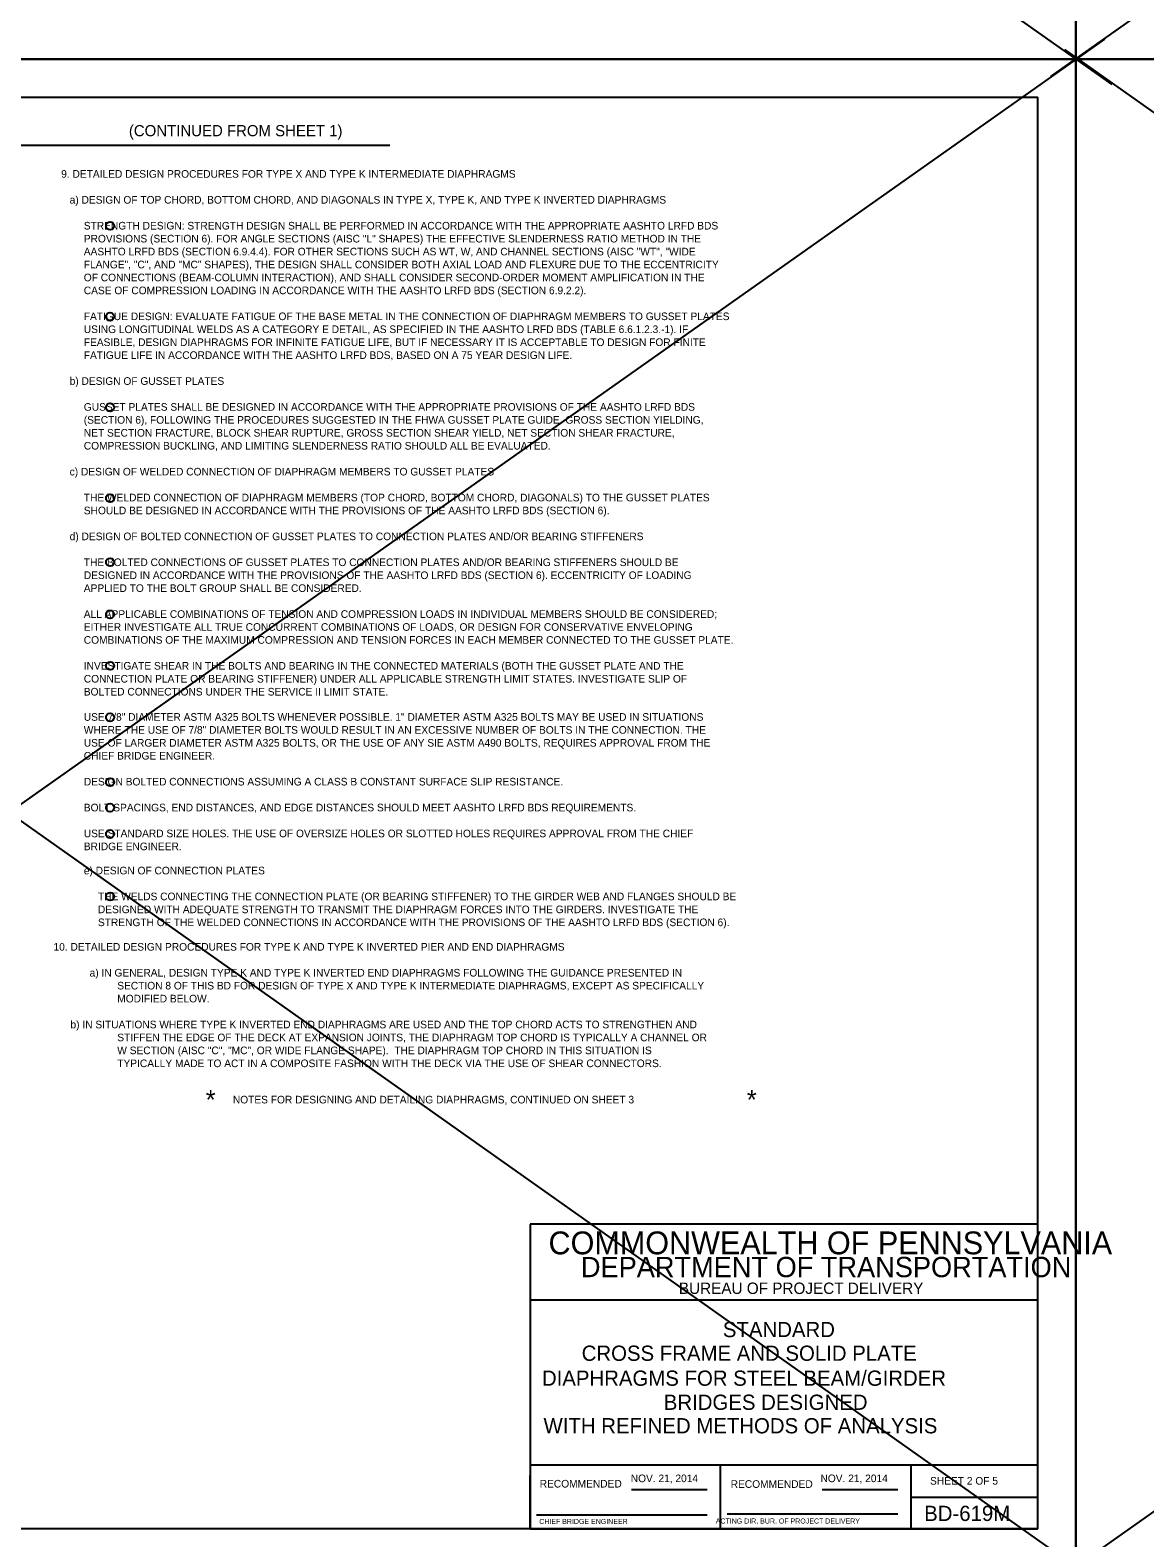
# Model space of a CAD drawing. Extents: x 634656 to 641360, y 298715 to 301183.
# Drawn here: x 635095 to 635535, y 299330 to 299924 of the extents above; entities that cross this region are included whole.
import ezdxf

# ---------------------------------------------------------------- set-up
doc = ezdxf.new("R2010")
doc.units = 0
for name, color, linetype in [('1', 7, 'Continuous'), ('2', 7, 'Continuous'), ('PLT-BNDY', 7, 'Continuous')]:
    doc.layers.add(name, color=color, linetype=linetype)

msp = doc.modelspace()

# ---------------------------------------------------------------- linework, layer by layer
at = {"layer": '1'}
for p, q in [((634661.92, 300510.77), (635521.53, 299902.94)), ((635497.46, 299906.13), (636359.79, 300514.83)), ((634656.46, 299312.13), (635518.79, 299920.83)), ((634661.92, 299916.77), (635521.53, 299308.94)), ((635497.46, 299312.13), (636359.79, 299920.83)), ((635502.92, 299916.77), (636362.53, 299308.94))]:
    msp.add_line(p, q, dxfattribs=at)
for centre in [(635126.98, 299847.31), (635126.98, 299811.54), (635126.98, 299775.8), (635126.98, 299740.04), (635126.98, 299714.82), (635126.98, 299694.22), (635126.98, 299673.96), (635126.98, 299653.67), (635126.98, 299628.14), (635126.98, 299618.07), (635126.98, 299607.71), (635126.98, 299583.09)]:
    msp.add_circle(centre, 1.61, dxfattribs=at)
at = {"layer": '2'}
for p, q in [((634706.42, 299897.99), (635492.42, 299897.99)), ((635492.42, 299333.99), (635492.42, 299897.99)), ((634891.79, 299879.11), (635237.17, 299879.11)), ((635292.42, 299453.99), (635292.42, 299333.99)), ((635492.42, 299453.99), (635292.42, 299453.99)), ((635492.42, 299333.99), (635492.42, 299453.99)), ((635492.42, 299423.99), (635292.42, 299423.99)), ((635492.42, 299358.99), (635292.42, 299358.99)), ((635367.42, 299333.99), (635367.42, 299358.99)), ((635442.42, 299358.99), (635442.42, 299333.99)), ((635292.42, 299333.99), (635292.42, 299354.99)), ((635332.38, 299349.49), (635362.15, 299349.49)), ((635407.38, 299349.49), (635437.29, 299349.49)), ((635442.42, 299346.49), (635492.42, 299346.49)), ((635294.92, 299339.49), (635362.15, 299339.49)), ((635370.04, 299339.86), (635437.29, 299339.86)), ((635492.42, 299333.99), (634706.42, 299333.99)), ((635292.42, 299333.99), (635492.42, 299333.99))]:
    msp.add_line(p, q, dxfattribs=at)
at = {"layer": 'PLT-BNDY'}
for points in [[(634666.42, 300506.99), (635507.42, 300506.99), (635507.42, 299912.99), (634666.42, 299912.99)], [(635507.42, 300506.99), (636348.42, 300506.99), (636348.42, 299912.99), (635507.42, 299912.99)], [(634666.42, 299912.99), (635507.42, 299912.99), (635507.42, 299318.99), (634666.42, 299318.99)], [(635507.42, 299912.99), (636348.42, 299912.99), (636348.42, 299318.99), (635507.42, 299318.99)]]:
    msp.add_lwpolyline(points, close=True, dxfattribs=at)

# ---------------------------------------------------------------- texts
at = {"layer": '1'}
for s, height, p in [('(CONTINUED FROM SHEET 1)', 4.4062, (635134.38, 299882.61)), ('9. DETAILED DESIGN PROCEDURES FOR TYPE X AND TYPE K INTERMEDIATE DIAPHRAGMS', 2.9999, (635107.71, 299866.27)), ('   a) DESIGN OF TOP CHORD, BOTTOM CHORD, AND DIAGONALS IN TYPE X, TYPE K, AND TYPE K INVERTED DIAPHRAGMS', 2.99987, (635107.71, 299856.07)), ('        STRENGTH DESIGN: STRENGTH DESIGN SHALL BE PERFORMED IN ACCORDANCE WITH THE APPROPRIATE AASHTO LRFD BDS', 2.99987, (635107.71, 299845.87)), ('        PROVISIONS (SECTION 6). FOR ANGLE SECTIONS (AISC "L" SHAPES) THE EFFECTIVE SLENDERNESS RATIO METHOD IN THE', 2.99987, (635107.71, 299840.77)), ('        AASHTO LRFD BDS (SECTION 6.9.4.4). FOR OTHER SECTIONS SUCH AS WT, W, AND CHANNEL SECTIONS (AISC "WT", "WIDE', 2.99987, (635107.71, 299835.67)), ('        FLANGE", "C", AND "MC" SHAPES), THE DESIGN SHALL CONSIDER BOTH AXIAL LOAD AND FLEXURE DUE TO THE ECCENTRICITY', 2.99987, (635107.71, 299830.57)), ('        OF CONNECTIONS (BEAM-COLUMN INTERACTION), AND SHALL CONSIDER SECOND-ORDER MOMENT AMPLIFICATION IN THE', 2.99987, (635107.71, 299825.47)), ('        CASE OF COMPRESSION LOADING IN ACCORDANCE WITH THE AASHTO LRFD BDS (SECTION 6.9.2.2).', 2.9999, (635107.71, 299820.37)), ('        FATIGUE DESIGN: EVALUATE FATIGUE OF THE BASE METAL IN THE CONNECTION OF DIAPHRAGM MEMBERS TO GUSSET PLATES', 2.99987, (635107.71, 299810.17)), ('        USING LONGITUDINAL WELDS AS A CATEGORY E DETAIL, AS SPECIFIED IN THE AASHTO LRFD BDS (TABLE 6.6.1.2.3.-1). IF', 2.99987, (635107.71, 299805.07)), ('        FEASIBLE, DESIGN DIAPHRAGMS FOR INFINITE FATIGUE LIFE, BUT IF NECESSARY IT IS ACCEPTABLE TO DESIGN FOR FINITE', 2.99987, (635107.71, 299799.97)), ('        FATIGUE LIFE IN ACCORDANCE WITH THE AASHTO LRFD BDS, BASED ON A 75 YEAR DESIGN LIFE.', 2.9999, (635107.71, 299794.87)), ('   b) DESIGN OF GUSSET PLATES', 2.9999, (635107.71, 299784.67)), ('        GUSSET PLATES SHALL BE DESIGNED IN ACCORDANCE WITH THE APPROPRIATE PROVISIONS OF THE AASHTO LRFD BDS ', 2.99987, (635107.71, 299774.47)), ('        (SECTION 6), FOLLOWING THE PROCEDURES SUGGESTED IN THE FHWA GUSSET PLATE GUIDE. GROSS SECTION YIELDING,', 2.99987, (635107.71, 299769.37)), ('        COMPRESSION BUCKLING, AND LIMITING SLENDERNESS RATIO SHOULD ALL BE EVALUATED.', 2.9999, (635107.71, 299759.17)), ('        NET SECTION FRACTURE, BLOCK SHEAR RUPTURE, GROSS SECTION SHEAR YIELD, NET SECTION SHEAR FRACTURE,', 2.99987, (635107.71, 299764.27)), ('   c) DESIGN OF WELDED CONNECTION OF DIAPHRAGM MEMBERS TO GUSSET PLATES', 2.9999, (635107.71, 299748.97)), ('        THE WELDED CONNECTION OF DIAPHRAGM MEMBERS (TOP CHORD, BOTTOM CHORD, DIAGONALS) TO THE GUSSET PLATES', 2.99987, (635107.71, 299738.77)), ('        SHOULD BE DESIGNED IN ACCORDANCE WITH THE PROVISIONS OF THE AASHTO LRFD BDS (SECTION 6).', 2.9999, (635107.71, 299733.67)), ('   d) DESIGN OF BOLTED CONNECTION OF GUSSET PLATES TO CONNECTION PLATES AND/OR BEARING STIFFENERS', 2.9999, (635107.71, 299723.47)), ('        THE BOLTED CONNECTIONS OF GUSSET PLATES TO CONNECTION PLATES AND/OR BEARING STIFFENERS SHOULD BE', 2.99987, (635107.71, 299713.27)), ('        DESIGNED IN ACCORDANCE WITH THE PROVISIONS OF THE AASHTO LRFD BDS (SECTION 6). ECCENTRICITY OF LOADING', 2.99987, (635107.71, 299708.17)), ('        APPLIED TO THE BOLT GROUP SHALL BE CONSIDERED.', 2.9999, (635107.71, 299703.07)), ('        ALL APPLICABLE COMBINATIONS OF TENSION AND COMPRESSION LOADS IN INDIVIDUAL MEMBERS SHOULD BE CONSIDERED;', 2.99987, (635107.71, 299692.87)), ('        COMBINATIONS OF THE MAXIMUM COMPRESSION AND TENSION FORCES IN EACH MEMBER CONNECTED TO THE GUSSET PLATE.', 2.99987, (635107.71, 299682.67)), ('        EITHER INVESTIGATE ALL TRUE CONCURRENT COMBINATIONS OF LOADS, OR DESIGN FOR CONSERVATIVE ENVELOPING', 2.99987, (635107.71, 299687.77)), ('        INVESTIGATE SHEAR IN THE BOLTS AND BEARING IN THE CONNECTED MATERIALS (BOTH THE GUSSET PLATE AND THE', 2.99987, (635107.71, 299672.47)), ('        CONNECTION PLATE OR BEARING STIFFENER) UNDER ALL APPLICABLE STRENGTH LIMIT STATES. INVESTIGATE SLIP OF', 2.99987, (635107.71, 299667.37)), ('        BOLTED CONNECTIONS UNDER THE SERVICE II LIMIT STATE.', 2.9999, (635107.71, 299662.27)), ('        USE 7/8" DIAMETER ASTM A325 BOLTS WHENEVER POSSIBLE. 1" DIAMETER ASTM A325 BOLTS MAY BE USED IN SITUATIONS', 2.99987, (635107.71, 299652.32)), ('        WHERE THE USE OF 7/8" DIAMETER BOLTS WOULD RESULT IN AN EXCESSIVE NUMBER OF BOLTS IN THE CONNECTION. THE', 2.99987, (635107.71, 299647.22)), ('        USE OF LARGER DIAMETER ASTM A325 BOLTS, OR THE USE OF ANY SIE ASTM A490 BOLTS, REQUIRES APPROVAL FROM THE', 2.99987, (635107.71, 299642.13)), ('        CHIEF BRIDGE ENGINEER.', 2.9999, (635107.71, 299637.03)), ('        DESIGN BOLTED CONNECTIONS ASSUMING A CLASS B CONSTANT SURFACE SLIP RESISTANCE.', 2.9999, (635107.71, 299626.83)), ('        BOLT SPACINGS, END DISTANCES, AND EDGE DISTANCES SHOULD MEET AASHTO LRFD BDS REQUIREMENTS.', 2.9999, (635107.71, 299616.63)), ('        USE STANDARD SIZE HOLES. THE USE OF OVERSIZE HOLES OR SLOTTED HOLES REQUIRES APPROVAL FROM THE CHIEF', 2.99987, (635107.71, 299606.43)), ('        BRIDGE ENGINEER.', 2.9999, (635107.71, 299601.33)), ('e) DESIGN OF CONNECTION PLATES', 2.9999, (635116.62, 299591.81)), ('     THE WELDS CONNECTING THE CONNECTION PLATE (OR BEARING STIFFENER) TO THE GIRDER WEB AND FLANGES SHOULD BE', 2.99987, (635116.62, 299581.61)), ('     DESIGNED WITH ADEQUATE STRENGTH TO TRANSMIT THE DIAPHRAGM FORCES INTO THE GIRDERS. INVESTIGATE THE', 2.99987, (635116.62, 299576.51)), ('     STRENGTH OF THE WELDED CONNECTIONS IN ACCORDANCE WITH THE PROVISIONS OF THE AASHTO LRFD BDS (SECTION 6).', 2.99987, (635116.62, 299571.41)), ('10. DETAILED DESIGN PROCEDURES FOR TYPE K AND TYPE K INVERTED PIER AND END DIAPHRAGMS', 2.9999, (635104.69, 299561.76)), ('  a) IN GENERAL, DESIGN TYPE K AND TYPE K INVERTED END DIAPHRAGMS FOLLOWING THE GUIDANCE PRESENTED IN', 2.99987, (635116.69, 299551.56)), (' SECTION 8 OF THIS BD FOR DESIGN OF TYPE X AND TYPE K INTERMEDIATE DIAPHRAGMS, EXCEPT AS SPECIFICALLY', 2.99987, (635128.69, 299546.46)), (' MODIFIED BELOW.', 2.9999, (635128.69, 299541.36)), ('      b) IN SITUATIONS WHERE TYPE K INVERTED END DIAPHRAGMS ARE USED AND THE TOP CHORD ACTS TO STRENGTHEN AND', 2.99987, (635104.69, 299531.16)), (' STIFFEN THE EDGE OF THE DECK AT EXPANSION JOINTS, THE DIAPHRAGM TOP CHORD IS TYPICALLY A CHANNEL OR', 2.9999, (635128.69, 299526.06)), (' W SECTION (AISC "C", "MC", OR WIDE FLANGE SHAPE).  THE DIAPHRAGM TOP CHORD IN THIS SITUATION IS', 2.9999, (635128.69, 299520.96)), (' TYPICALLY MADE TO ACT IN A COMPOSITE FASHION WITH THE DECK VIA THE USE OF SHEAR CONNECTORS.', 2.9999, (635128.69, 299515.86)), ('*', 7.5, (635164.63, 299499.3)), ('*', 7.5, (635377.76, 299499.3)), ('NOTES FOR DESIGNING AND DETAILING DIAPHRAGMS, CONTINUED ON SHEET 3', 2.9999, (635175.34, 299501.56)), ('NOV. 21, 2014', 2.9956, (635332.06, 299352.35)), ('NOV. 21, 2014', 2.9956, (635406.79, 299352.35))]:
    msp.add_text(s, height=height, dxfattribs=at).set_placement(p)
at = {"layer": '2'}
for s, height, p in [('COMMONWEALTH OF PENNSYLVANIA', 9, (635299.67, 299442.11)), ('DEPARTMENT OF TRANSPORTATION', 8.0002, (635312.42, 299433.11)), ('BUREAU OF PROJECT DELIVERY', 4.5, (635351.01, 299426.49)), ('STANDARD', 6, (635368.34, 299409.48)), ('CROSS FRAME AND SOLID PLATE', 6, (635312.73, 299400.15)), ('DIAPHRAGMS FOR STEEL BEAM/GIRDER', 6, (635297.07, 299390.32)), ('BRIDGES DESIGNED', 6, (635345.07, 299380.83)), ('WITH REFINED METHODS OF ANALYSIS', 6, (635297.7, 299371.57)), ('SHEET 2 OF 5', 3, (635449.94, 299351.38)), ('BD-619M', 6, (635447.62, 299337.05)), ('CHIEF BRIDGE ENGINEER', 2.0002, (635296.01, 299335.86)), ('   ACTING DIR, BUR. OF PROJECT DELIVERY', 2.0002, (635363.24, 299336.04))]:
    msp.add_text(s, height=height, dxfattribs=at).set_placement(p)
for p in [(635296.19, 299350.24), (635371.41, 299350.11)]:
    msp.add_text('RECOMMENDED', height=3, rotation=360, dxfattribs=at).set_placement(p)

doc.saveas('drawing.dxf')
